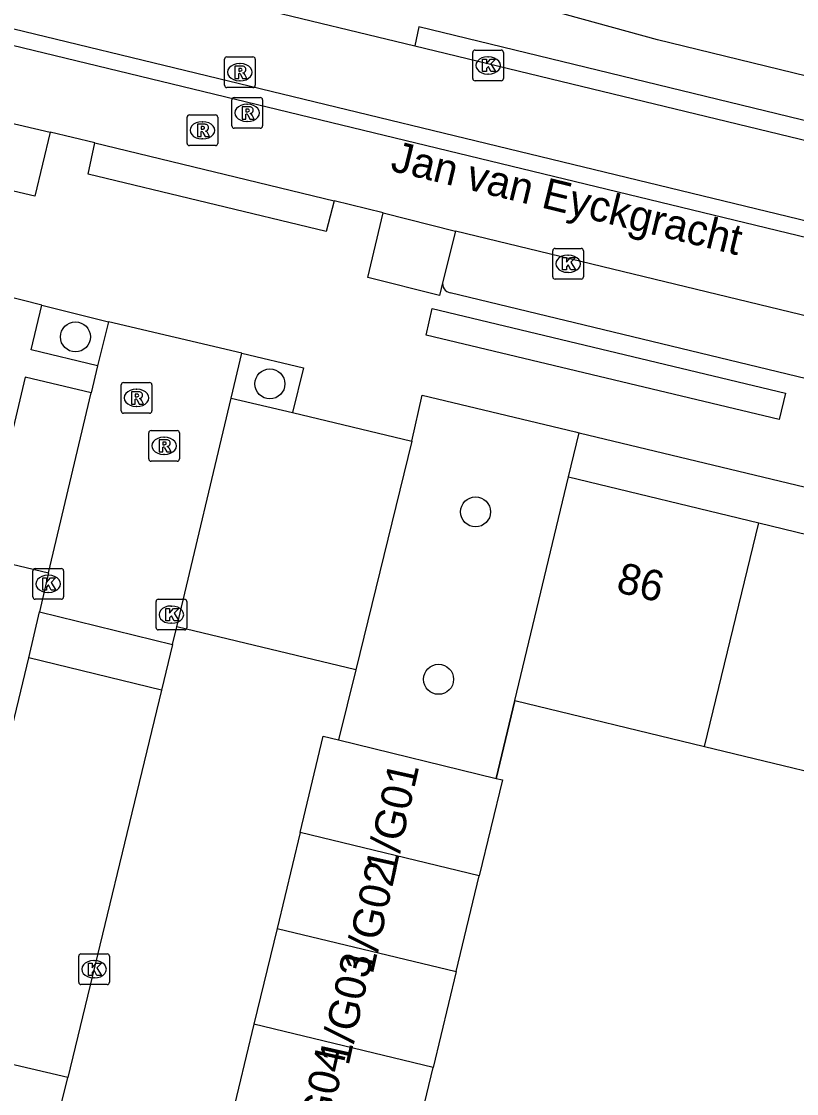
# Model space of a CAD drawing. Extents: x 162812 to 163818, y 381639 to 382470.
# Drawn here: x 163636.74 to 163661.98, y 382187.15 to 382222.09 of the extents above; entities that cross this region are included whole.
import ezdxf

# ---------------------------------------------------------------- set-up
doc = ezdxf.new("R2010")
doc.units = 0
for name, color, linetype in [('IMGEO_Boom', 7, 'Continuous'), ('IMGEO_Groenvoorziening', 7, 'Continuous'), ('IMGEO_Haag', 7, 'Continuous'), ('IMGEO_Kolk', 7, 'Continuous'), ('IMGEO_Muur', 7, 'Continuous'), ('IMGEO_Openbare_ruimte_label', 7, 'Continuous'), ('IMGEO_Pand', 7, 'Continuous'), ('IMGEO_Pand_nummerreeks', 7, 'Continuous'), ('IMGEO_Parkeervlak_open', 7, 'Continuous'), ('IMGEO_Rijbaan_lokaal_gesloten', 7, 'Continuous'), ('IMGEO_Rijbaan_lokaal_open', 7, 'Continuous'), ('IMGEO_Rioolput', 7, 'Continuous'), ('IMGEO_Voetpad_open', 7, 'Continuous')]:
    doc.layers.add(name, color=color, linetype=linetype)

msp = doc.modelspace()

# ---------------------------------------------------------------- linework, layer by layer
at = {"layer": 'IMGEO_Boom'}
for centre in [(163638.502, 382211.809), (163644.832, 382210.278), (163651.529, 382206.107), (163650.325, 382200.651)]:
    msp.add_circle(centre, 0.489, dxfattribs=at)
at = {"layer": 'IMGEO_Groenvoorziening'}
for points in [[(163753.177, 382197.38), (163753.314, 382198.091), (163715.535, 382207.31), (163713.011, 382207.926), (163703.089, 382210.347), (163699.164, 382211.305), (163657.455, 382221.482), (163640.982, 382226.025), (163634.005, 382227.697), (163594.965, 382237.167), (163584.824, 382239.627), (163579.42, 382240.924), (163541.473, 382250), (163535.203, 382251.5)], [(163654.561, 382207.248), (163654.906, 382208.686)], [(163652.204, 382197.424), (163652.812, 382199.96)]]:
    msp.add_lwpolyline(points, dxfattribs=at)
at = {"layer": 'IMGEO_Haag'}
msp.add_lwpolyline([(163711.141, 382206.665), (163711.259, 382207.263), (163698.681, 382210.001), (163649.686, 382221.909), (163649.55, 382221.295)], dxfattribs=at)
at = {"layer": 'IMGEO_Kolk'}
for p, q in [((163651.439, 382220.227), (163651.439, 382221.079)), ((163651.514, 382221.153), (163652.366, 382221.153)), ((163652.44, 382221.079), (163652.44, 382220.227)), ((163651.927, 382220.933), (163651.952, 382220.933)), ((163651.95, 382220.373), (163651.925, 382220.373)), ((163652.366, 382220.153), (163651.514, 382220.153)), ((163654.118, 382214.691), (163654.97, 382214.691)), ((163654.043, 382213.765), (163654.043, 382214.617)), ((163654.531, 382214.471), (163654.556, 382214.471)), ((163655.044, 382214.617), (163655.044, 382213.765)), ((163654.97, 382213.691), (163654.118, 382213.691)), ((163654.554, 382213.911), (163654.529, 382213.911)), ((163637.189, 382204.261), (163638.041, 382204.261)), ((163637.114, 382203.335), (163637.114, 382204.187)), ((163637.602, 382204.041), (163637.627, 382204.041)), ((163638.115, 382204.187), (163638.115, 382203.335)), ((163638.041, 382203.261), (163637.189, 382203.261)), ((163637.625, 382203.481), (163637.6, 382203.481)), ((163641.124, 382202.333), (163641.124, 382203.185)), ((163641.199, 382203.259), (163642.051, 382203.259)), ((163642.125, 382203.185), (163642.125, 382202.333)), ((163641.612, 382203.039), (163641.637, 382203.039)), ((163641.635, 382202.479), (163641.61, 382202.479)), ((163642.051, 382202.259), (163641.199, 382202.259)), ((163638.606, 382190.779), (163638.606, 382191.631)), ((163638.681, 382191.705), (163639.533, 382191.705)), ((163639.607, 382191.631), (163639.607, 382190.779)), ((163639.094, 382191.485), (163639.119, 382191.485)), ((163639.117, 382190.925), (163639.092, 382190.925)), ((163639.533, 382190.705), (163638.681, 382190.705))]:
    msp.add_line(p, q, dxfattribs=at)
for points in [[(163651.439, 382220.227), (163651.439, 382221.079)], [(163651.514, 382221.153), (163652.366, 382221.153)], [(163652.44, 382221.079), (163652.44, 382220.227)], [(163651.76, 382220.853), (163651.883, 382220.853), (163651.883, 382220.702), (163652.013, 382220.853), (163652.177, 382220.853), (163652.031, 382220.702), (163652.184, 382220.453), (163652.032, 382220.453), (163651.947, 382220.617), (163651.883, 382220.55), (163651.883, 382220.453), (163651.76, 382220.453), (163651.76, 382220.853)], [(163652.366, 382220.153), (163651.514, 382220.153)], [(163654.118, 382214.691), (163654.97, 382214.691)], [(163654.043, 382213.765), (163654.043, 382214.617)], [(163654.364, 382214.391), (163654.487, 382214.391), (163654.487, 382214.24), (163654.617, 382214.391), (163654.781, 382214.391), (163654.635, 382214.24), (163654.788, 382213.991), (163654.636, 382213.991), (163654.551, 382214.155), (163654.487, 382214.088), (163654.487, 382213.991), (163654.364, 382213.991), (163654.364, 382214.391)], [(163655.044, 382214.617), (163655.044, 382213.765)], [(163654.97, 382213.691), (163654.118, 382213.691)], [(163637.189, 382204.261), (163638.041, 382204.261)], [(163637.114, 382203.335), (163637.114, 382204.187)], [(163637.435, 382203.961), (163637.558, 382203.961), (163637.558, 382203.81), (163637.688, 382203.961), (163637.852, 382203.961), (163637.706, 382203.81), (163637.859, 382203.561), (163637.707, 382203.561), (163637.622, 382203.725), (163637.558, 382203.658), (163637.558, 382203.561), (163637.435, 382203.561), (163637.435, 382203.961)], [(163638.115, 382204.187), (163638.115, 382203.335)], [(163638.041, 382203.261), (163637.189, 382203.261)], [(163641.124, 382202.333), (163641.124, 382203.185)], [(163641.199, 382203.259), (163642.051, 382203.259)], [(163642.125, 382203.185), (163642.125, 382202.333)], [(163641.445, 382202.959), (163641.568, 382202.959), (163641.568, 382202.808), (163641.698, 382202.959), (163641.862, 382202.959), (163641.716, 382202.808), (163641.869, 382202.559), (163641.717, 382202.559), (163641.632, 382202.723), (163641.568, 382202.656), (163641.568, 382202.559), (163641.445, 382202.559), (163641.445, 382202.959)], [(163642.051, 382202.259), (163641.199, 382202.259)], [(163638.606, 382190.779), (163638.606, 382191.631)], [(163638.681, 382191.705), (163639.533, 382191.705)], [(163639.607, 382191.631), (163639.607, 382190.779)], [(163638.927, 382191.405), (163639.05, 382191.405), (163639.05, 382191.254), (163639.18, 382191.405), (163639.344, 382191.405), (163639.198, 382191.254), (163639.351, 382191.005), (163639.199, 382191.005), (163639.114, 382191.169), (163639.05, 382191.102), (163639.05, 382191.005), (163638.927, 382191.005), (163638.927, 382191.405)], [(163639.533, 382190.705), (163638.681, 382190.705)]]:
    msp.add_lwpolyline(points, dxfattribs=at)
for centre, start, end in [((163651.516, 382221.077), 91.552, 178.448), ((163651.516, 382221.077), 91.552, 178.448), ((163652.364, 382221.077), 1.552, 88.448), ((163652.364, 382221.077), 1.552, 88.448), ((163651.516, 382220.229), 181.552, 268.448), ((163651.516, 382220.229), 181.552, 268.448), ((163652.364, 382220.229), 271.552, 358.448), ((163652.364, 382220.229), 271.552, 358.448), ((163654.12, 382214.615), 91.552, 178.448), ((163654.12, 382214.615), 91.552, 178.448), ((163654.968, 382214.615), 1.552, 88.448), ((163654.968, 382214.615), 1.552, 88.448), ((163654.12, 382213.767), 181.552, 268.448), ((163654.12, 382213.767), 181.552, 268.448), ((163654.968, 382213.767), 271.552, 358.448), ((163654.968, 382213.767), 271.552, 358.448), ((163637.191, 382204.185), 91.552, 178.448), ((163637.191, 382204.185), 91.552, 178.448), ((163638.039, 382204.185), 1.552, 88.448), ((163638.039, 382204.185), 1.552, 88.448), ((163637.191, 382203.337), 181.552, 268.448), ((163637.191, 382203.337), 181.552, 268.448), ((163638.039, 382203.337), 271.552, 358.448), ((163638.039, 382203.337), 271.552, 358.448), ((163641.201, 382203.183), 91.552, 178.448), ((163641.201, 382203.183), 91.552, 178.448), ((163642.049, 382203.183), 1.552, 88.448), ((163642.049, 382203.183), 1.552, 88.448), ((163641.201, 382202.335), 181.552, 268.448), ((163641.201, 382202.335), 181.552, 268.448), ((163642.049, 382202.335), 271.552, 358.448), ((163642.049, 382202.335), 271.552, 358.448), ((163638.683, 382191.629), 91.552, 178.448), ((163638.683, 382191.629), 91.552, 178.448), ((163639.531, 382191.629), 1.552, 88.448), ((163639.531, 382191.629), 1.552, 88.448), ((163638.683, 382190.781), 181.552, 268.448), ((163638.683, 382190.781), 181.552, 268.448), ((163639.531, 382190.781), 271.552, 358.448), ((163639.531, 382190.781), 271.552, 358.448)]:
    msp.add_arc(centre, 0.0765, start, end, dxfattribs=at)
for centre, major_axis, ratio, start_param, end_param in [((163651.926, 382220.653), (-0.387, 0.002), 0.722429, 4.712389, 7.853982), ((163651.951, 382220.653), (-0.39, 0.002), 0.717154, 1.570796, 4.712389), ((163654.53, 382214.191), (-0.387, 0.002), 0.722429, 4.712389, 7.853982), ((163654.555, 382214.191), (-0.39, 0.002), 0.717154, 1.570796, 4.712389), ((163637.601, 382203.761), (-0.387, 0.002), 0.722429, 4.712389, 7.853982), ((163637.626, 382203.761), (-0.39, 0.002), 0.717154, 1.570796, 4.712389), ((163641.611, 382202.759), (-0.387, 0.002), 0.722429, 4.712389, 7.853982), ((163641.636, 382202.759), (-0.39, 0.002), 0.717154, 1.570796, 4.712389), ((163639.093, 382191.205), (-0.387, 0.002), 0.722429, 4.712389, 7.853982), ((163639.118, 382191.205), (-0.39, 0.002), 0.717154, 1.570796, 4.712389)]:
    msp.add_ellipse(centre, major_axis=major_axis, ratio=ratio, start_param=start_param, end_param=end_param, dxfattribs=at)
at = {"layer": 'IMGEO_Muur'}
msp.add_lwpolyline([(163652.812, 382199.96), (163652.204, 382197.424)], dxfattribs=at)
at = {"layer": 'IMGEO_Pand'}
for points in [[(163652.812, 382199.96), (163654.561, 382207.248)], [(163654.561, 382207.248), (163660.754, 382205.747)], [(163658.989, 382198.462), (163660.754, 382205.747)], [(163660.754, 382205.747), (163666.862, 382204.266)], [(163652.812, 382199.96), (163658.989, 382198.462)], [(163645.817, 382195.657), (163646.573, 382198.796), (163647.071, 382198.675)], [(163647.071, 382198.675), (163652.204, 382197.424)], [(163658.989, 382198.462), (163665.097, 382196.981)], [(163652.204, 382197.424), (163652.403, 382197.376), (163651.651, 382194.252)], [(163645.817, 382195.657), (163645.066, 382192.533)], [(163651.651, 382194.252), (163645.817, 382195.657)], [(163650.9, 382191.129), (163651.651, 382194.252)], [(163645.066, 382192.533), (163644.314, 382189.41)], [(163645.066, 382192.533), (163650.9, 382191.129)], [(163650.9, 382191.129), (163650.148, 382188.006)], [(163644.314, 382189.41), (163643.562, 382186.285)], [(163650.148, 382188.006), (163644.314, 382189.41)], [(163649.396, 382184.882), (163650.148, 382188.006)]]:
    msp.add_lwpolyline(points, dxfattribs=at)
at = {"layer": 'IMGEO_Parkeervlak_open'}
for points in [[(163650.875, 382215.257), (163650.466, 382213.608)], [(163643.571, 382209.816), (163645.57, 382209.344)], [(163649.456, 382208.408), (163647.631, 382200.96)]]:
    msp.add_lwpolyline(points, dxfattribs=at)
at = {"layer": 'IMGEO_Rijbaan_lokaal_gesloten'}
for points in [[(163592.308, 382232.567), (163696.407, 382207.326), (163696.249, 382206.818), (163592.193, 382232.028), (163592.308, 382232.567)], [(163639.111, 382223.823), (163649.55, 382221.295)], [(163649.55, 382221.295), (163699.392, 382209.224)], [(163635.296, 382219.03), (163637.678, 382218.479)], [(163639.136, 382218.13), (163637.678, 382218.479)], [(163639.136, 382218.13), (163646.926, 382216.246)], [(163648.519, 382215.853), (163646.926, 382216.246)], [(163648.519, 382215.853), (163650.875, 382215.257)], [(163697.205, 382204.035), (163650.875, 382215.257)]]:
    msp.add_lwpolyline(points, dxfattribs=at)
at = {"layer": 'IMGEO_Rijbaan_lokaal_open'}
for points in [[(163639.574, 382212.298), (163639.218, 382210.866)], [(163643.919, 382211.28), (163639.574, 382212.298)], [(163643.571, 382209.816), (163643.919, 382211.28)], [(163639.218, 382210.866), (163639.011, 382209.99)], [(163637.626, 382204.119), (163639.011, 382209.99)], [(163641.797, 382202.366), (163643.571, 382209.816)], [(163637.626, 382204.119), (163637.327, 382202.853)], [(163636.984, 382201.346), (163637.327, 382202.853)], [(163637.327, 382202.853), (163641.658, 382201.78)], [(163641.658, 382201.78), (163641.797, 382202.366)], [(163641.658, 382201.78), (163641.305, 382200.297)], [(163633.932, 382188.688), (163636.984, 382201.346)], [(163641.305, 382200.297), (163636.984, 382201.346)], [(163641.305, 382200.297), (163638.257, 382187.68)], [(163638.257, 382187.68), (163633.932, 382188.688)], [(163637.84, 382186), (163638.257, 382187.68)]]:
    msp.add_lwpolyline(points, dxfattribs=at)
at = {"layer": 'IMGEO_Rioolput'}
for p, q in [((163643.355, 382220.006), (163643.355, 382220.858)), ((163643.43, 382220.932), (163644.282, 382220.932)), ((163643.843, 382220.712), (163643.868, 382220.712)), ((163644.356, 382220.858), (163644.356, 382220.006)), ((163644.282, 382219.932), (163643.43, 382219.932)), ((163643.866, 382220.152), (163643.841, 382220.152)), ((163643.667, 382219.606), (163644.519, 382219.606)), ((163643.592, 382218.68), (163643.592, 382219.532)), ((163644.08, 382219.386), (163644.105, 382219.386)), ((163644.593, 382219.532), (163644.593, 382218.68)), ((163642.135, 382218.113), (163642.135, 382218.965)), ((163642.21, 382219.039), (163643.062, 382219.039)), ((163643.136, 382218.965), (163643.136, 382218.113)), ((163642.623, 382218.819), (163642.648, 382218.819)), ((163644.519, 382218.606), (163643.667, 382218.606)), ((163644.103, 382218.826), (163644.078, 382218.826)), ((163642.646, 382218.259), (163642.621, 382218.259)), ((163643.062, 382218.039), (163642.21, 382218.039)), ((163639.989, 382209.394), (163639.989, 382210.246)), ((163640.064, 382210.32), (163640.916, 382210.32)), ((163640.99, 382210.246), (163640.99, 382209.394)), ((163640.477, 382210.1), (163640.502, 382210.1)), ((163640.5, 382209.54), (163640.475, 382209.54)), ((163640.916, 382209.32), (163640.064, 382209.32)), ((163640.962, 382208.758), (163641.814, 382208.758)), ((163640.887, 382207.832), (163640.887, 382208.684)), ((163641.375, 382208.538), (163641.4, 382208.538)), ((163641.888, 382208.684), (163641.888, 382207.832)), ((163641.814, 382207.758), (163640.962, 382207.758)), ((163641.398, 382207.978), (163641.373, 382207.978))]:
    msp.add_line(p, q, dxfattribs=at)
for points in [[(163643.355, 382220.006), (163643.355, 382220.858)], [(163643.43, 382220.932), (163644.282, 382220.932)], [(163643.944, 382220.63), (163643.692, 382220.632), (163643.692, 382220.232)], [(163644.356, 382220.858), (163644.356, 382220.006)], [(163643.692, 382220.232), (163643.816, 382220.232), (163643.816, 382220.394), (163643.827, 382220.394)], [(163643.87, 382220.551), (163643.816, 382220.551), (163643.816, 382220.47)], [(163643.816, 382220.47), (163643.868, 382220.47)], [(163643.874, 382220.365), (163643.945, 382220.232), (163644.085, 382220.232), (163644.02, 382220.358)], [(163644.282, 382219.932), (163643.43, 382219.932)], [(163643.667, 382219.606), (163644.519, 382219.606)], [(163643.592, 382218.68), (163643.592, 382219.532)], [(163644.181, 382219.304), (163643.929, 382219.306), (163643.929, 382218.906)], [(163644.107, 382219.225), (163644.053, 382219.225), (163644.053, 382219.144)], [(163644.593, 382219.532), (163644.593, 382218.68)], [(163642.135, 382218.113), (163642.135, 382218.965)], [(163642.21, 382219.039), (163643.062, 382219.039)], [(163643.136, 382218.965), (163643.136, 382218.113)], [(163643.929, 382218.906), (163644.053, 382218.906), (163644.053, 382219.068), (163644.064, 382219.068)], [(163644.053, 382219.144), (163644.105, 382219.144)], [(163644.111, 382219.039), (163644.182, 382218.906), (163644.322, 382218.906), (163644.257, 382219.032)], [(163642.724, 382218.737), (163642.472, 382218.739), (163642.472, 382218.339)], [(163642.65, 382218.658), (163642.596, 382218.658), (163642.596, 382218.577)], [(163642.596, 382218.577), (163642.648, 382218.577)], [(163644.519, 382218.606), (163643.667, 382218.606)], [(163642.472, 382218.339), (163642.596, 382218.339), (163642.596, 382218.501), (163642.607, 382218.501)], [(163642.654, 382218.472), (163642.725, 382218.339), (163642.865, 382218.339), (163642.8, 382218.465)], [(163643.062, 382218.039), (163642.21, 382218.039)], [(163639.989, 382209.394), (163639.989, 382210.246)], [(163640.064, 382210.32), (163640.916, 382210.32)], [(163640.99, 382210.246), (163640.99, 382209.394)], [(163640.578, 382210.018), (163640.326, 382210.02), (163640.326, 382209.62)], [(163640.504, 382209.939), (163640.45, 382209.939), (163640.45, 382209.858)], [(163640.45, 382209.858), (163640.502, 382209.858)], [(163640.326, 382209.62), (163640.45, 382209.62), (163640.45, 382209.782), (163640.461, 382209.782)], [(163640.508, 382209.753), (163640.579, 382209.62), (163640.719, 382209.62), (163640.654, 382209.746)], [(163640.916, 382209.32), (163640.064, 382209.32)], [(163640.962, 382208.758), (163641.814, 382208.758)], [(163640.887, 382207.832), (163640.887, 382208.684)], [(163641.476, 382208.456), (163641.224, 382208.458), (163641.224, 382208.058)], [(163641.888, 382208.684), (163641.888, 382207.832)], [(163641.224, 382208.058), (163641.348, 382208.058), (163641.348, 382208.22), (163641.359, 382208.22)], [(163641.402, 382208.377), (163641.348, 382208.377), (163641.348, 382208.296)], [(163641.348, 382208.296), (163641.4, 382208.296)], [(163641.406, 382208.191), (163641.477, 382208.058), (163641.617, 382208.058), (163641.552, 382208.184)], [(163641.814, 382207.758), (163640.962, 382207.758)]]:
    msp.add_lwpolyline(points, dxfattribs=at)
for centre, radius, start, end in [((163643.432, 382220.856), 0.0765, 91.552, 178.448), ((163643.432, 382220.856), 0.0765, 91.552, 178.448), ((163643.943, 382220.52), 0.109, 350.3612, 89.416), ((163644.28, 382220.856), 0.0765, 1.552, 88.448), ((163644.28, 382220.856), 0.0765, 1.552, 88.448), ((163643.826, 382220.341), 0.0533, 26.0293, 88.6989), ((163643.852, 382220.659), 0.19, 274.7715, 282.9687), ((163643.876, 382220.455), 0.0964, 77.0061, 93.1865), ((163643.89, 382220.512), 0.0378, 276.6634, 79.6772), ((163643.941, 382220.52), 0.112, 277.5842, 350.9817), ((163643.925, 382220.305), 0.108, 29.5134, 73.7905), ((163643.432, 382220.008), 0.0765, 181.552, 268.448), ((163643.432, 382220.008), 0.0765, 181.552, 268.448), ((163644.28, 382220.008), 0.0765, 271.552, 358.448), ((163644.28, 382220.008), 0.0765, 271.552, 358.448), ((163643.669, 382219.53), 0.0765, 91.552, 178.448), ((163643.669, 382219.53), 0.0765, 91.552, 178.448), ((163644.517, 382219.53), 0.0765, 1.552, 88.448), ((163644.517, 382219.53), 0.0765, 1.552, 88.448), ((163644.113, 382219.129), 0.0964, 77.0061, 93.1865), ((163644.127, 382219.186), 0.0378, 276.6634, 79.6772), ((163644.18, 382219.194), 0.109, 350.3612, 89.416), ((163642.212, 382218.963), 0.0765, 91.552, 178.448), ((163642.212, 382218.963), 0.0765, 91.552, 178.448), ((163643.06, 382218.963), 0.0765, 1.552, 88.448), ((163643.06, 382218.963), 0.0765, 1.552, 88.448), ((163644.063, 382219.015), 0.0533, 26.0293, 88.6989), ((163644.089, 382219.333), 0.19, 274.7715, 282.9687), ((163644.178, 382219.194), 0.112, 277.5842, 350.9817), ((163644.162, 382218.979), 0.108, 29.5134, 73.7905), ((163642.632, 382218.766), 0.19, 274.7715, 282.9687), ((163642.656, 382218.562), 0.0964, 77.0061, 93.1865), ((163642.67, 382218.619), 0.0378, 276.6634, 79.6772), ((163642.723, 382218.627), 0.109, 350.3612, 89.416), ((163642.721, 382218.627), 0.112, 277.5842, 350.9817), ((163643.669, 382218.682), 0.0765, 181.552, 268.448), ((163643.669, 382218.682), 0.0765, 181.552, 268.448), ((163644.517, 382218.682), 0.0765, 271.552, 358.448), ((163644.517, 382218.682), 0.0765, 271.552, 358.448), ((163642.606, 382218.448), 0.0533, 26.0293, 88.6989), ((163642.705, 382218.412), 0.108, 29.5134, 73.7905), ((163642.212, 382218.115), 0.0765, 181.552, 268.448), ((163642.212, 382218.115), 0.0765, 181.552, 268.448), ((163643.06, 382218.115), 0.0765, 271.552, 358.448), ((163643.06, 382218.115), 0.0765, 271.552, 358.448), ((163640.066, 382210.244), 0.0765, 91.552, 178.448), ((163640.066, 382210.244), 0.0765, 91.552, 178.448), ((163640.914, 382210.244), 0.0765, 1.552, 88.448), ((163640.914, 382210.244), 0.0765, 1.552, 88.448), ((163640.486, 382210.047), 0.19, 274.7715, 282.9687), ((163640.51, 382209.843), 0.0964, 77.0061, 93.1865), ((163640.524, 382209.9), 0.0378, 276.6634, 79.6772), ((163640.577, 382209.908), 0.109, 350.3612, 89.416), ((163640.575, 382209.908), 0.112, 277.5842, 350.9817), ((163640.559, 382209.693), 0.108, 29.5134, 73.7905), ((163640.46, 382209.729), 0.0533, 26.0293, 88.6989), ((163640.066, 382209.396), 0.0765, 181.552, 268.448), ((163640.066, 382209.396), 0.0765, 181.552, 268.448), ((163640.914, 382209.396), 0.0765, 271.552, 358.448), ((163640.914, 382209.396), 0.0765, 271.552, 358.448), ((163640.964, 382208.682), 0.0765, 91.552, 178.448), ((163640.964, 382208.682), 0.0765, 91.552, 178.448), ((163641.812, 382208.682), 0.0765, 1.552, 88.448), ((163641.812, 382208.682), 0.0765, 1.552, 88.448), ((163641.475, 382208.346), 0.109, 350.3612, 89.416), ((163641.358, 382208.167), 0.0533, 26.0293, 88.6989), ((163641.384, 382208.485), 0.19, 274.7715, 282.9687), ((163641.408, 382208.281), 0.0964, 77.0061, 93.1865), ((163641.422, 382208.338), 0.0378, 276.6634, 79.6772), ((163641.473, 382208.346), 0.112, 277.5842, 350.9817), ((163641.457, 382208.131), 0.108, 29.5134, 73.7905), ((163640.964, 382207.834), 0.0765, 181.552, 268.448), ((163640.964, 382207.834), 0.0765, 181.552, 268.448), ((163641.812, 382207.834), 0.0765, 271.552, 358.448), ((163641.812, 382207.834), 0.0765, 271.552, 358.448)]:
    msp.add_arc(centre, radius, start, end, dxfattribs=at)
for centre, major_axis, ratio, start_param, end_param in [((163643.842, 382220.432), (-0.387, 0.002), 0.722429, 4.712389, 7.853982), ((163643.867, 382220.432), (-0.39, 0.002), 0.717154, 1.570796, 4.712389), ((163644.079, 382219.106), (-0.387, 0.002), 0.722429, 4.712389, 7.853982), ((163644.104, 382219.106), (-0.39, 0.002), 0.717154, 1.570796, 4.712389), ((163642.622, 382218.539), (-0.387, 0.002), 0.722429, 4.712389, 7.853982), ((163642.647, 382218.539), (-0.39, 0.002), 0.717154, 1.570796, 4.712389), ((163640.476, 382209.82), (-0.387, 0.002), 0.722429, 4.712389, 7.853982), ((163640.501, 382209.82), (-0.39, 0.002), 0.717154, 1.570796, 4.712389), ((163641.374, 382208.258), (-0.387, 0.002), 0.722429, 4.712389, 7.853982), ((163641.399, 382208.258), (-0.39, 0.002), 0.717154, 1.570796, 4.712389)]:
    msp.add_ellipse(centre, major_axis=major_axis, ratio=ratio, start_param=start_param, end_param=end_param, dxfattribs=at)
at = {"layer": 'IMGEO_Voetpad_open'}
for points in [[(163637.678, 382218.479), (163637.182, 382216.394), (163634.815, 382216.948), (163634.891, 382217.406)], [(163646.926, 382216.246), (163646.661, 382215.237), (163638.912, 382217.115), (163639.136, 382218.13)], [(163650.466, 382213.608), (163650.36, 382213.156), (163648.02, 382213.742), (163648.519, 382215.853)], [(163637.403, 382212.846), (163634.197, 382213.655)], [(163696.721, 382202.129), (163650.701, 382213.245)], [(163639.218, 382210.866), (163637.055, 382211.387), (163637.403, 382212.846)], [(163637.403, 382212.846), (163639.574, 382212.298)], [(163661.626, 382209.978), (163661.413, 382209.121), (163649.919, 382211.869), (163650.115, 382212.731), (163661.626, 382209.978)], [(163643.919, 382211.28), (163645.926, 382210.796), (163645.57, 382209.344)], [(163639.011, 382209.99), (163636.86, 382210.498), (163635.475, 382204.627), (163637.626, 382204.119)], [(163649.456, 382208.408), (163649.79, 382209.911), (163654.788, 382208.714), (163654.906, 382208.686)], [(163645.57, 382209.344), (163649.456, 382208.408)], [(163654.906, 382208.686), (163691.987, 382199.775)], [(163647.631, 382200.96), (163641.797, 382202.366)], [(163647.631, 382200.96), (163647.071, 382198.675)]]:
    msp.add_lwpolyline(points, dxfattribs=at)
msp.add_arc((163650.763, 382213.542), 0.304, 167.5258, 258.3108, dxfattribs=at)

# ---------------------------------------------------------------- texts
at = {"layer": 'IMGEO_Openbare_ruimte_label'}
msp.add_text('Jan van Eyckgracht', height=1, rotation=346.2971, dxfattribs=at).set_placement((163648.724, 382217.23))
at = {"layer": 'IMGEO_Pand_nummerreeks'}
for s, rotation, p in [('86', 346.3746, (163656.072, 382203.506)), ('1/G01', 77.3665, (163648.899, 382194.239)), ('1/G02', 77.3666, (163648.182, 382191.017)), ('1/G03', 77.3666, (163647.394, 382188.038)), ('1/G04', 77.3666, (163646.531, 382184.955))]:
    msp.add_text(s, height=1, rotation=rotation, dxfattribs=at).set_placement(p)

doc.saveas('drawing.dxf')
